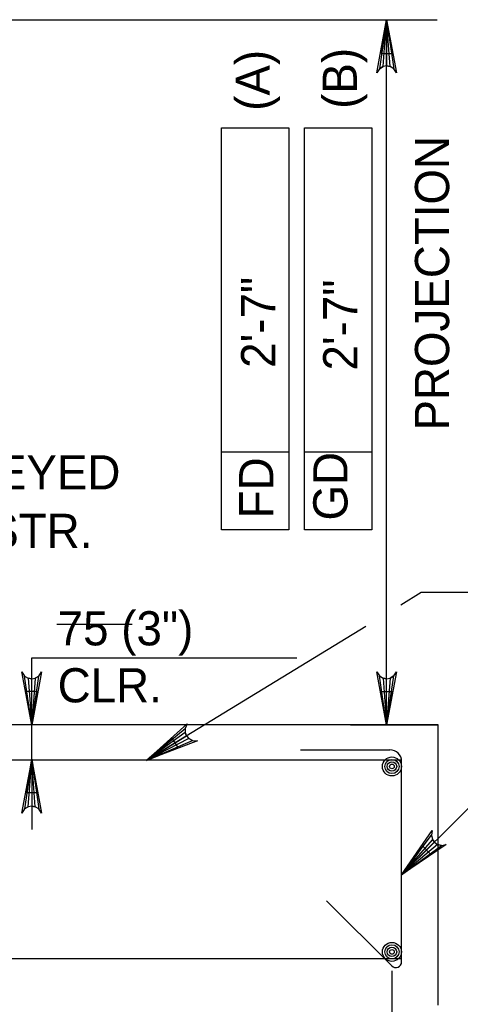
# Model space of a CAD drawing. Extents: x 179 to 454, y -271 to 54.
# Drawn here: x 239.414 to 240.961, y -118.571 to -115.113 of the extents above; entities that cross this region are included whole.
import ezdxf

# ---------------------------------------------------------------- set-up
doc = ezdxf.new("R2010")
doc.units = 0
for name, color, linetype in [('Level 3', 7, 'Continuous'), ('Level 4', 7, 'Continuous'), ('Level 41', 7, 'Continuous'), ('Level 5', 7, 'Continuous'), ('Level 6', 7, 'Continuous'), ('Level 9', 7, 'Continuous')]:
    doc.layers.add(name, color=color, linetype=linetype)

msp = doc.modelspace()

# ---------------------------------------------------------------- linework, layer by layer
at = {"layer": 'Level 4'}
for p, q in [((238.9268, -115.1131), (240.8793, -115.1131)), ((240.7022, -117.5902), (240.7022, -115.1132)), ((240.1223, -116.9053), (240.1223, -115.4933)), ((240.1223, -115.4933), (240.3586, -115.4933)), ((240.3586, -115.4933), (240.3586, -116.9053)), ((240.4138, -116.9053), (240.4138, -115.4933)), ((240.4138, -115.4933), (240.65, -115.4933)), ((240.65, -115.4933), (240.65, -116.9053)), ((240.3586, -116.6316), (240.1223, -116.6316)), ((240.65, -116.6316), (240.4138, -116.6316)), ((240.3586, -116.9053), (240.1223, -116.9053)), ((240.65, -116.9053), (240.4138, -116.9053)), ((240.7517, -117.1678), (240.8235, -117.1238)), ((240.8235, -117.1238), (242.258, -117.1238)), ((239.8612, -117.7132), (240.6294, -117.2427)), ((239.4565, -117.3542), (240.3867, -117.3542)), ((239.4565, -117.7133), (239.4565, -117.3542)), ((240.5752, -117.5902), (240.8793, -117.5902)), ((239.4565, -117.8389), (239.4565, -117.957)), ((240.7549, -118.117), (240.9982, -117.8745)), ((240.7208, -118.4539), (240.7208, -120.2843))]:
    msp.add_line(p, q, dxfattribs=at)
for points in [[(240.7022, -115.1132), (240.7372, -115.2996), (240.7272, -115.2852), (240.7147, -115.2778), (240.7022, -115.2757), (240.6898, -115.2778), (240.6772, -115.2852), (240.6673, -115.2996), (240.7022, -115.1132), (240.6772, -115.2852), (240.6898, -115.2778), (240.7022, -115.1132), (240.7022, -115.2757), (240.7147, -115.2778), (240.7022, -115.1132), (240.7272, -115.2852)], [(240.7022, -117.5902), (240.6673, -117.4038), (240.6772, -117.4181), (240.6898, -117.4255), (240.7022, -117.4277), (240.7147, -117.4255), (240.7272, -117.4181), (240.7372, -117.4038), (240.7022, -117.5902), (240.7272, -117.4181), (240.7147, -117.4255), (240.7022, -117.5902), (240.7022, -117.4277), (240.6898, -117.4255), (240.7022, -117.5902), (240.6772, -117.4181)], [(239.4565, -117.5905), (239.4216, -117.4041), (239.4315, -117.4184), (239.444, -117.4258), (239.4565, -117.428), (239.469, -117.4258), (239.4815, -117.4184), (239.4914, -117.4041), (239.4565, -117.5905), (239.4815, -117.4184), (239.469, -117.4258), (239.4565, -117.5905), (239.4565, -117.428), (239.444, -117.4258), (239.4565, -117.5905), (239.4315, -117.4184)], [(239.8612, -117.7133), (240.002, -117.5861), (239.9949, -117.6021), (239.9951, -117.6166), (239.9998, -117.6284), (240.0082, -117.6379), (240.021, -117.6447), (240.0385, -117.6457), (239.8612, -117.7133), (240.021, -117.6447), (240.0082, -117.6379), (239.8612, -117.7133), (239.9998, -117.6284), (239.9951, -117.6166), (239.8612, -117.7133), (239.9949, -117.6021)], [(239.4565, -117.7133), (239.4914, -117.8997), (239.4815, -117.8853), (239.469, -117.8779), (239.4565, -117.8757), (239.444, -117.8779), (239.4315, -117.8853), (239.4216, -117.8997), (239.4565, -117.7133), (239.4315, -117.8853), (239.444, -117.8779), (239.4565, -117.7133), (239.4565, -117.8757), (239.469, -117.8779), (239.4565, -117.7133), (239.4815, -117.8853)], [(240.7549, -118.117), (240.8622, -117.9607), (240.8591, -117.9778), (240.8627, -117.9919), (240.87, -118.0022), (240.8803, -118.0096), (240.8944, -118.0132), (240.9116, -118.0102), (240.7549, -118.117), (240.8944, -118.0132), (240.8803, -118.0096), (240.7549, -118.117), (240.87, -118.0022), (240.8627, -117.9919), (240.7549, -118.117), (240.8591, -117.9778)]]:
    msp.add_lwpolyline(points, dxfattribs=at)
for points in [[(240.6825, -115.2313), (240.7219, -115.2313), (240.7022, -115.1132)], [(239.4762, -117.4724), (239.4367, -117.4724), (239.4565, -117.5905)], [(240.6825, -117.4721), (240.7219, -117.4721), (240.7022, -117.5902)], [(239.9701, -117.6697), (239.9495, -117.6362), (239.8591, -117.7147)], [(239.4762, -117.8284), (239.4367, -117.8284), (239.4565, -117.7103)], [(240.8564, -118.0436), (240.8287, -118.0157), (240.7589, -118.113)]]:
    msp.add_lwpolyline(points, close=True, dxfattribs=at)
at = {"layer": 'Level 41'}
msp.add_line((239.8096, -117.2377), (239.5446, -117.2377), dxfattribs=at)
at = {"layer": 'Level 5'}
for p, q in [((240.7237, -117.5905), (240.7237, -117.5905)), ((240.874, -117.5905), (240.874, -117.5905))]:
    msp.add_line(p, q, dxfattribs=at)
at = {"layer": 'Level 6'}
for p, q in [((240.3997, -117.6774), (240.7139, -117.6774)), ((240.7546, -117.7133), (236.4414, -117.7133)), ((240.7549, -118.422), (240.7549, -117.7184)), ((240.4917, -118.2083), (240.7199, -118.4365)), ((236.4411, -118.4105), (240.7549, -118.4105))]:
    msp.add_line(p, q, dxfattribs=at)
for centre, radius in [((240.7208, -117.736), 0.0333), ((240.7208, -117.736), 0.025), ((240.7208, -117.736), 0.0167), ((240.7208, -117.736), 0.00833), ((240.7208, -118.3871), 0.0333), ((240.7208, -118.3871), 0.025), ((240.7208, -118.3871), 0.0167), ((240.7208, -118.3871), 0.00833)]:
    msp.add_circle(centre, radius, dxfattribs=at)
for centre, radius, start, end in [((240.7138, -117.7184), 0.041, 0, 90), ((240.7344, -118.422), 0.0205, 225, 0)]:
    msp.add_arc(centre, radius, start, end, dxfattribs=at)
at = {"layer": 'Level 9'}
for p, q in [((240.8834, -117.5902), (238.7378, -117.5902)), ((240.8834, -118.5744), (240.8834, -117.5902))]:
    msp.add_line(p, q, dxfattribs=at)

# ---------------------------------------------------------------- texts
at = {"layer": 'Level 3'}
for s, p in [('75 (3")', (239.5477, -117.3107)), ('CLR.', (239.5477, -117.5108))]:
    msp.add_text(s, height=0.12, dxfattribs=at).set_placement(p)
at = {"layer": 'Level 4'}
for s, p in [('(B)', (240.5979, -115.4261)), ('(A)', (240.2922, -115.4332)), ('PROJECTION', (240.9216, -116.556)), ('GD', (240.5648, -116.8721)), ('FD', (240.3043, -116.8642))]:
    msp.add_text(s, height=0.12, rotation=90, dxfattribs=at).set_placement(p)
for s, p in [('T/3 KEYED', (238.9475, -116.763)), ('CONSTR.', (238.9475, -116.9684))]:
    msp.add_text(s, height=0.12, dxfattribs=at).set_placement(p)
at = {"layer": 'Level 41'}
for p in [(240.3114, -116.3359), (240.5994, -116.3452)]:
    msp.add_text('2\'-7"', height=0.12, rotation=90, dxfattribs=at).set_placement(p)

doc.saveas('drawing.dxf')
